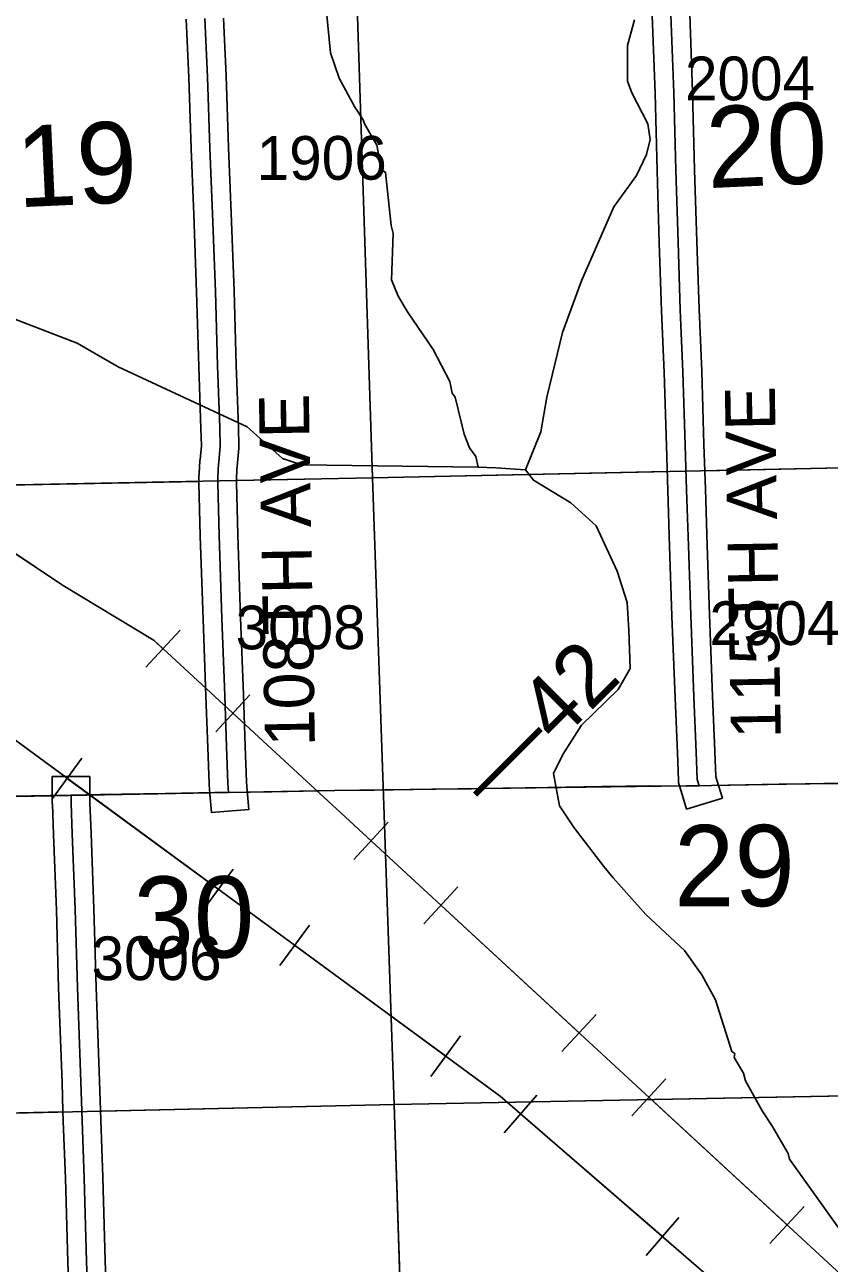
# Model space of a CAD drawing. Extents: x 128.7 to 185.5, y -21.4 to 12.6.
# Drawn here: x 134.355 to 135.642, y -0.902 to 1.081 of the extents above; entities that cross this region are included whole.
import ezdxf

# ---------------------------------------------------------------- set-up
doc = ezdxf.new("R2010")
doc.units = 0
for name, color, linetype in [('tdCoHydroRiver', 7, 'Continuous'), ('tdCoPipe', 7, 'Continuous'), ('tdCoPriCL', 7, 'Continuous'), ('tdCoPrimary', 7, 'Continuous'), ('tdCoPriNonDiv', 7, 'Continuous'), ('tdCoPriNonDivCL', 7, 'Continuous'), ('tdCoSecRdNmbr', 7, 'Continuous'), ('tdCoSecRdTxt', 7, 'Continuous'), ('tdCoSecRteBand', 7, 'Continuous'), ('tdCoSecRteCL', 7, 'Continuous'), ('tdCoSectLine', 7, 'Continuous'), ('tdCoSectLinePart', 7, 'Continuous'), ('tdCoSectNmbr', 7, 'Continuous'), ('tdCoSurfGravel', 7, 'Continuous'), ('tdStHwyPriRefPost1', 7, 'Continuous')]:
    doc.layers.add(name, color=color, linetype=linetype)

msp = doc.modelspace()

# ---------------------------------------------------------------- linework, layer by layer
at = {"layer": 'tdCoHydroRiver'}
for points in [[(135.08, 0.3725), (135.0764, 0.3897), (135.0665, 0.4036), (135.0579, 0.4255), (135.0435, 0.485), (135.0386, 0.4912), (135.0349, 0.51), (135.0081, 0.5613), (134.9669, 0.6216), (134.952, 0.6464), (134.9417, 0.6729), (134.9442, 0.7471), (134.9407, 0.7597), (134.9319, 0.8446), (134.9254, 0.8491), (134.9179, 0.8884), (134.898, 0.9225), (134.8962, 0.9287), (134.883, 0.9489), (134.8579, 0.9954), (134.8441, 1.0361), (134.8352, 1.1242)], [(135.1557, 0.3687), (135.1807, 0.4294), (135.19, 0.485), (135.2152, 0.5883), (135.2457, 0.6713), (135.2972, 0.7897), (135.3335, 0.8397), (135.3498, 0.8734), (135.3554, 0.8972), (135.3515, 0.9224), (135.3262, 0.9721), (135.3194, 0.9908), (135.3192, 1.0476), (135.3305, 1.089)], [(134.3249, 0.6151), (134.4382, 0.5711), (134.504, 0.5336), (134.7104, 0.4372), (134.7672, 0.3868), (134.7975, 0.3767), (135.08, 0.3725), (135.1084, 0.3719), (135.1557, 0.3687), (135.1689, 0.3517), (135.2284, 0.3157), (135.269, 0.2791), (135.3028, 0.206), (135.3186, 0.156), (135.3215, 0.1119), (135.3235, 0.0505), (135.304, 0.0167), (135.2458, -0.0403), (135.2157, -0.087), (135.2009, -0.1175), (135.2104, -0.1693), (135.2336, -0.2048), (135.2813, -0.2665), (135.2961, -0.2849), (135.3484, -0.3433), (135.4102, -0.4013), (135.4382, -0.4399), (135.46, -0.4802), (135.4862, -0.563), (135.491, -0.566), (135.4897, -0.5724), (135.5046, -0.5972), (135.5082, -0.6097), (135.5349, -0.6578), (135.5499, -0.681), (135.5765, -0.7259), (135.5784, -0.7353), (135.6609, -0.8511)]]:
    msp.add_lwpolyline(points, dxfattribs=at)
at = {"layer": 'tdCoPipe'}
for p, q in [((134.5484, 0.0524), (134.6031, 0.1117)), ((134.6601, -0.0508), (134.7147, 0.0084)), ((134.3987, -0.1579), (134.4461, -0.0933)), ((134.8813, -0.2551), (134.936, -0.1958)), ((134.6405, -0.3354), (134.688, -0.2707)), ((134.993, -0.3583), (135.0476, -0.2991)), ((134.7626, -0.4251), (134.81, -0.3605)), ((135.2143, -0.5626), (135.269, -0.5033)), ((135.0044, -0.6027), (135.052, -0.5379)), ((135.326, -0.6657), (135.3806, -0.6066)), ((135.1219, -0.693), (135.1743, -0.6324)), ((135.5472, -0.8701), (135.6019, -0.8108)), ((135.3488, -0.8893), (135.4013, -0.8286))]:
    msp.add_line(p, q, dxfattribs=at)
for points in [[(133.5703, 0.7502), (134.415, 0.1836), (134.5616, 0.095), (136.3082, -1.518), (137.2828, -2.2589), (137.4566, -2.6804), (137.8852, -3.0711), (138.1505, -3.1526), (138.4929, -3.4522), (138.721, -3.6658), (139.3396, -4.5801), (139.8377, -5.1477), (140.0414, -5.3544), (140.3867, -5.5234), (140.8191, -5.9061), (141.5748, -6.8225), (141.7836, -7.0033), (142.3273, -7.8596)], [(133.6945, 0.4089), (135.1153, -0.6342), (137.1324, -2.3792), (137.5288, -2.9528), (138.161, -3.328), (139.2218, -4.4833), (139.3397, -4.805), (140.8827, -6.1264), (141.2631, -6.6089), (142.2971, -8.0348), (142.3319, -8.2734), (143.9392, -9.367), (143.9927, -9.5975), (145.829, -10.533), (147.4283, -11.2406), (148.0149, -11.3532), (148.9915, -11.5772), (150.6773, -11.7094), (151.6631, -11.8649), (152.1578, -12.9549), (152.0489, -14.0003)], [(134.3231, 0.2453), (134.415, 0.1836), (134.5616, 0.095), (134.5757, 0.082)], [(134.6874, -0.0211), (134.9087, -0.2255)], [(134.4224, -0.1255), (134.6642, -0.3031)], [(135.0204, -0.3286), (135.2416, -0.533)], [(134.7864, -0.3927), (135.0282, -0.5703)], [(135.3533, -0.6361), (135.5746, -0.8404)], [(135.1481, -0.6627), (135.375, -0.859)]]:
    msp.add_lwpolyline(points, dxfattribs=at)
at = {"layer": 'tdCoPriCL'}
msp.add_lwpolyline([(135.6599, -0.1335), (135.562, -0.135), (135.4537, -0.1367), (135.4332, -0.1372), (135.3556, -0.1379), (135.2779, -0.1387), (135.1919, -0.1401), (135.0836, -0.1419), (135.069, -0.1421), (135.0059, -0.1429), (134.9135, -0.1442), (134.8505, -0.1451), (134.7497, -0.1468), (134.6803, -0.1479), (134.6582, -0.1483), (134.5793, -0.1498), (134.4752, -0.1515), (134.4283, -0.1524), (134.4114, -0.1527), (134.395, -0.153), (134.3354, -0.1542)], dxfattribs=at)
at = {"layer": 'tdCoPrimary'}
msp.add_lwpolyline([(135.6603, -0.1335), (135.5624, -0.135), (135.4541, -0.1367), (135.4336, -0.1372), (135.4132, -0.1377), (135.355, -0.1372), (135.2783, -0.1387), (135.1979, -0.1401), (135.0839, -0.1419), (134.9769, -0.1433), (134.8509, -0.1451), (134.75, -0.1468), (134.6807, -0.1479), (134.6585, -0.1483), (134.5796, -0.1498), (134.4756, -0.1515), (134.4286, -0.1524), (134.3954, -0.153), (134.2561, -0.1559)], dxfattribs=at)
msp.add_lwpolyline([(135.6603, -0.1335), (135.5624, -0.135), (135.4541, -0.1367), (135.4336, -0.1372), (135.4132, -0.1377), (135.355, -0.1372), (135.2783, -0.1387), (135.1979, -0.1401), (135.0839, -0.1419), (134.9769, -0.1433), (134.8509, -0.1451), (134.75, -0.1468), (134.6807, -0.1479), (134.6585, -0.1483), (134.5796, -0.1498), (134.4756, -0.1515), (134.4286, -0.1524), (134.3954, -0.153), (134.2561, -0.1559)], dxfattribs=at)
msp.add_lwpolyline([(135.6603, -0.1335), (135.5624, -0.135), (135.4541, -0.1367), (135.4336, -0.1372), (135.4132, -0.1377), (135.355, -0.1372), (135.2783, -0.1387), (135.1979, -0.1401), (135.0839, -0.1419), (134.9769, -0.1433), (134.8509, -0.1451), (134.75, -0.1468), (134.6807, -0.1479), (134.6585, -0.1483), (134.5796, -0.1498), (134.4756, -0.1515), (134.4286, -0.1524), (134.3954, -0.153), (134.2561, -0.1559)], dxfattribs=at)
at = {"layer": 'tdCoPriNonDiv'}
msp.add_lwpolyline([(137.071, -0.0945), (136.7933, -0.0992), (136.2485, -0.1184), (135.8727, -0.1293), (135.4537, -0.1367), (134.8505, -0.1451), (134.2557, -0.1559), (134.0229, -0.1609), (133.979, -0.1601), (133.9356, -0.1568), (133.8786, -0.1458), (133.7835, -0.1186)], dxfattribs=at)
at = {"layer": 'tdCoPriNonDivCL'}
msp.add_lwpolyline([(135.6599, -0.1335), (135.562, -0.135), (135.4537, -0.1367), (135.4332, -0.1372), (135.4128, -0.1377), (135.3546, -0.1372), (135.2779, -0.1387), (135.1975, -0.1401), (135.0836, -0.1419), (134.9765, -0.1433), (134.8505, -0.1451), (134.7497, -0.1468), (134.6803, -0.1479), (134.6582, -0.1483), (134.5793, -0.1498), (134.4752, -0.1515), (134.4283, -0.1524), (134.395, -0.153), (134.2557, -0.1559)], dxfattribs=at)
msp.add_lwpolyline([(135.6599, -0.1335), (135.562, -0.135), (135.4537, -0.1367), (135.4332, -0.1372), (135.4128, -0.1377), (135.3546, -0.1372), (135.2779, -0.1387), (135.1975, -0.1401), (135.0836, -0.1419), (134.9765, -0.1433), (134.8505, -0.1451), (134.7497, -0.1468), (134.6803, -0.1479), (134.6582, -0.1483), (134.5793, -0.1498), (134.4752, -0.1515), (134.4283, -0.1524), (134.395, -0.153), (134.2557, -0.1559)], dxfattribs=at)
at = {"layer": 'tdCoSecRteBand'}
for points in [[(134.6726, 1.0917), (134.6769, 0.9992), (134.677, 0.999), (134.677, 0.9988), (134.6807, 0.8848), (134.6851, 0.7796), (134.6851, 0.7795), (134.6851, 0.7794), (134.6895, 0.6549), (134.6895, 0.6548), (134.6895, 0.6547), (134.693, 0.5359), (134.6964, 0.4366), (134.6965, 0.4364), (134.6965, 0.4363), (134.6972, 0.4067), (134.6972, 0.4049), (134.6971, 0.4032), (134.6949, 0.3797), (134.6942, 0.3681), (134.6942, 0.3681), (134.6942, 0.3681), (134.6933, 0.3534), (134.6934, 0.3484), (134.6955, 0.2643), (134.6999, 0.1316), (134.7046, 0.0086), (134.7046, 0.0085), (134.7046, 0.0085), (134.7075, -0.0737), (134.7075, -0.0737), (134.7075, -0.0737), (134.7094, -0.1312), (134.7106, -0.1455), (134.713, -0.1754), (134.6532, -0.1803), (134.6508, -0.1504), (134.6495, -0.1354), (134.6495, -0.1347), (134.6495, -0.134), (134.6475, -0.0758), (134.6446, 0.0063), (134.6399, 0.1294), (134.6399, 0.1294), (134.6399, 0.1295), (134.6355, 0.2624), (134.6355, 0.2625), (134.6355, 0.2627), (134.6334, 0.3469), (134.6333, 0.3532), (134.6332, 0.3545), (134.6333, 0.3558), (134.6343, 0.3718), (134.635, 0.3839), (134.6351, 0.3843), (134.6351, 0.3848), (134.6372, 0.407), (134.6365, 0.4347), (134.633, 0.5339), (134.633, 0.534), (134.633, 0.5341), (134.6296, 0.6528), (134.6251, 0.7772), (134.6207, 0.8824), (134.6207, 0.8825), (134.6207, 0.8827), (134.617, 0.9966), (134.6126, 1.0899)], [(135.4137, -0.1746), (135.4049, -0.1459), (135.4019, -0.136), (135.4008, -0.1323), (135.4006, -0.1283), (135.3991, -0.0845), (135.3955, 0.0036), (135.3955, 0.0037), (135.3955, 0.0037), (135.3903, 0.1344), (135.3903, 0.1345), (135.3903, 0.1346), (135.3866, 0.2456), (135.3866, 0.2456), (135.3866, 0.2457), (135.3839, 0.3356), (135.3814, 0.4068), (135.3814, 0.4069), (135.3814, 0.407), (135.3779, 0.5244), (135.3738, 0.6231), (135.3738, 0.6232), (135.3738, 0.6233), (135.3701, 0.7319), (135.3701, 0.7319), (135.3701, 0.732), (135.3666, 0.8471), (135.3666, 0.8472), (135.3666, 0.8473), (135.3634, 0.9714), (135.3587, 1.096)], [(135.4187, 1.0982), (135.4234, 0.9735), (135.4234, 0.9733), (135.4234, 0.9731), (135.4266, 0.8489), (135.43, 0.7338), (135.4337, 0.6255), (135.4379, 0.5267), (135.4379, 0.5266), (135.4379, 0.5264), (135.4414, 0.4088), (135.4438, 0.3376), (135.4438, 0.3375), (135.4438, 0.3375), (135.4465, 0.2475), (135.4502, 0.1367), (135.4554, 0.0061), (135.4591, -0.0821), (135.4591, -0.0823), (135.4591, -0.0824), (135.4605, -0.1223), (135.4623, -0.1284), (135.4711, -0.1571), (135.4137, -0.1746)], [(134.4283, -1.0425), (134.4234, -0.8995), (134.4234, -0.8994), (134.4233, -0.8993), (134.4197, -0.7663), (134.4162, -0.6742), (134.4162, -0.6741), (134.4162, -0.674), (134.4157, -0.6585), (134.4142, -0.6122), (134.4088, -0.4616), (134.4088, -0.4615), (134.4088, -0.4614), (134.4051, -0.3365), (134.4006, -0.2155), (134.3987, -0.1662), (134.3986, -0.1656), (134.3986, -0.165), (134.3986, -0.1524), (134.3986, -0.1224), (134.4586, -0.1223), (134.4586, -0.1523), (134.4586, -0.1644), (134.4606, -0.2131), (134.4606, -0.2132), (134.4606, -0.2132), (134.4651, -0.3344), (134.4651, -0.3345), (134.4651, -0.3346), (134.4688, -0.4595), (134.4742, -0.6101), (134.4742, -0.6102), (134.4742, -0.6102), (134.4757, -0.6565), (134.4762, -0.672), (134.4796, -0.7642), (134.4796, -0.7643), (134.4796, -0.7645), (134.4833, -0.8975), (134.4882, -1.0405)]]:
    msp.add_lwpolyline(points, dxfattribs=at)
at = {"layer": 'tdCoSecRteCL'}
for points in [[(135.4336, -0.1372), (135.4306, -0.1273), (135.4291, -0.0834), (135.4254, 0.0049), (135.4203, 0.1356), (135.4166, 0.2466), (135.4138, 0.3366), (135.4114, 0.4078), (135.4079, 0.5255), (135.4037, 0.6244), (135.4, 0.7329), (135.3966, 0.848), (135.3934, 0.9723), (135.3887, 1.0971), (135.3852, 1.2041), (135.3801, 1.344), (135.3776, 1.4389), (135.3734, 1.5669), (135.3712, 1.6421), (135.3704, 1.6576), (135.3697, 1.6709)], [(134.6807, -0.1479), (134.6794, -0.133), (134.6775, -0.0748), (134.6746, 0.0074), (134.6699, 0.1305), (134.6655, 0.2634), (134.6634, 0.3476), (134.6633, 0.3539), (134.6642, 0.37), (134.665, 0.382), (134.6672, 0.406), (134.6665, 0.4355), (134.663, 0.5349), (134.6596, 0.6538), (134.6551, 0.7783), (134.6507, 0.8836), (134.647, 0.9978), (134.6425, 1.0913)], [(134.4733, -1.6612), (134.4758, -1.6506), (134.4745, -1.5752), (134.4704, -1.4484), (134.4664, -1.3113), (134.4627, -1.1833), (134.4583, -1.0415), (134.4533, -0.8985), (134.4496, -0.7653), (134.4462, -0.6731), (134.4457, -0.6575), (134.4442, -0.6112), (134.4388, -0.4605), (134.4351, -0.3355), (134.4306, -0.2143), (134.4286, -0.165), (134.4286, -0.1524)]]:
    msp.add_lwpolyline(points, dxfattribs=at)
at = {"layer": 'tdCoSectLine'}
for points in [[(134.8785, 1.3578), (134.9111, 0.3555)], [(134.9111, 0.3555), (135.9118, 0.3773)], [(133.9067, 0.3357), (134.9111, 0.3555)], [(134.9111, 0.3555), (134.9455, -0.6474)], [(134.9455, -0.6474), (135.9474, -0.6286)], [(133.9391, -0.6703), (134.9455, -0.6474)], [(134.9455, -0.6474), (134.9785, -1.6501)]]:
    msp.add_lwpolyline(points, dxfattribs=at)
at = {"layer": 'tdCoSectLinePart'}
for points in [[(134.8785, 1.3578), (134.9111, 0.3555)], [(134.9111, 0.3555), (135.3826, 0.3658)], [(135.4423, 0.3671), (135.8823, 0.3767)], [(133.9367, 0.3363), (134.6332, 0.35)], [(134.6929, 0.3512), (134.9111, 0.3555)], [(134.9111, 0.3555), (134.9455, -0.6474)], [(134.9455, -0.6474), (135.9177, -0.6291)], [(134.4755, -0.6581), (134.9455, -0.6474)], [(134.9455, -0.6474), (134.9775, -1.6203)], [(133.9694, -0.6696), (134.4155, -0.6594)]]:
    msp.add_lwpolyline(points, dxfattribs=at)
at = {"layer": 'tdCoSurfGravel'}
for points in [[(135.4114, 0.4078), (135.4079, 0.5255), (135.4037, 0.6244), (135.4, 0.7329), (135.3966, 0.848), (135.3934, 0.9723), (135.3887, 1.0971), (135.3852, 1.2041), (135.3801, 1.344), (135.3776, 1.4389), (135.3734, 1.5669), (135.3712, 1.6421), (135.3704, 1.6576), (135.3697, 1.6709)], [(134.6634, 0.3476), (134.6633, 0.3539), (134.6642, 0.37), (134.665, 0.382), (134.6672, 0.406), (134.6665, 0.4355), (134.663, 0.5349), (134.6596, 0.6538), (134.6551, 0.7783), (134.6507, 0.8836), (134.647, 0.9978), (134.6425, 1.0913)], [(135.4336, -0.1372), (135.4306, -0.1273), (135.4291, -0.0834), (135.4254, 0.0049), (135.4203, 0.1356), (135.4166, 0.2466), (135.4138, 0.3366), (135.4114, 0.4078)], [(134.6807, -0.1479), (134.6794, -0.133), (134.6775, -0.0748), (134.6746, 0.0074), (134.6699, 0.1305), (134.6655, 0.2634), (134.6634, 0.3476)], [(134.4457, -0.6575), (134.4442, -0.6112), (134.4388, -0.4605), (134.4351, -0.3355), (134.4306, -0.2143), (134.4286, -0.165), (134.4286, -0.1524)], [(134.4583, -1.0415), (134.4533, -0.8985), (134.4496, -0.7653), (134.4462, -0.6731), (134.4457, -0.6575)]]:
    msp.add_lwpolyline(points, dxfattribs=at)

# ---------------------------------------------------------------- texts
at = {"layer": 'tdCoSecRdNmbr'}
for s, rotation, p in [('2004', 0.1035, (135.4112, 0.96)), ('1906', 0.103, (134.7257, 0.8327)), ('2904', 0.1035, (135.4504, 0.0879)), ('3008', 0.1029, (134.692, 0.0811)), ('3006', 0.1027, (134.4614, -0.4486))]:
    msp.add_text(s, height=0.07, rotation=rotation, dxfattribs=at).set_placement(p)
at = {"layer": 'tdCoSecRdTxt'}
for s, p in [('115TH AVE', (135.5647, -0.0616)), ('108TH AVE', (134.819, -0.074))]:
    msp.add_text(s, height=0.08, rotation=91, dxfattribs=at).set_placement(p)
at = {"layer": 'tdCoSectNmbr'}
for s, rotation, p in [('20', 2.6558, (135.4481, 0.8194)), ('19', 2.655, (134.3438, 0.7887)), ('29', 0.1035, (135.3937, -0.3303)), ('30', 0.1026, (134.5286, -0.4126))]:
    msp.add_text(s, height=0.13, rotation=rotation, dxfattribs=at).set_placement(p)
at = {"layer": 'tdStHwyPriRefPost1'}
msp.add_text('‒‒42', height=0.1, rotation=45, dxfattribs=at).set_placement((135.1013, -0.1775))

doc.saveas('drawing.dxf')
